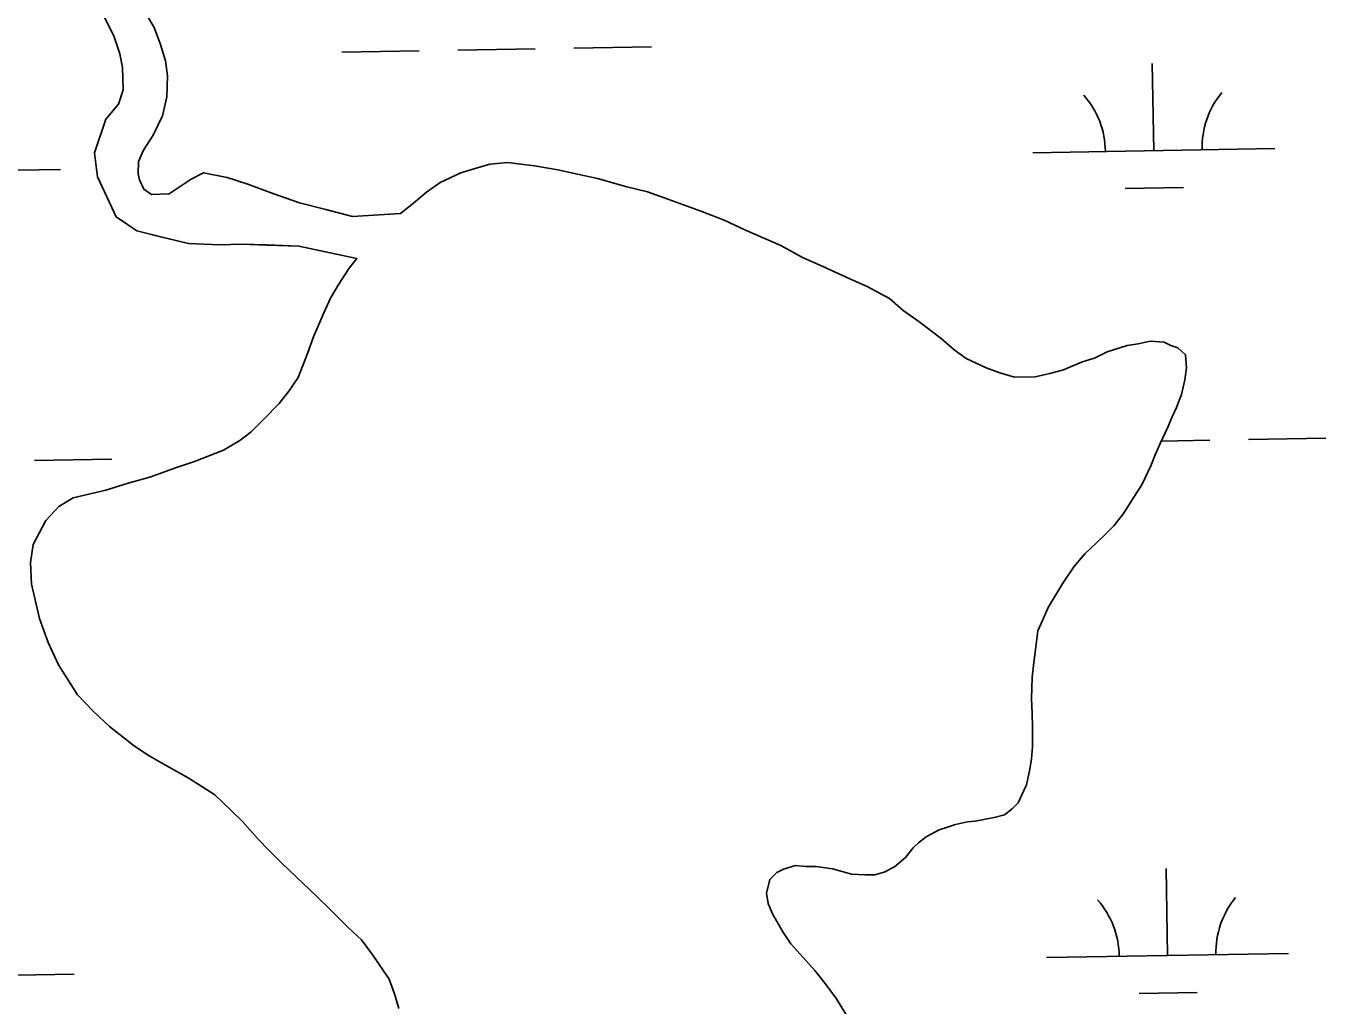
# Model space of a CAD drawing. Extents: x 3887375 to 3925618, y 296674 to 322633.
# Drawn here: x 3910258 to 3910795, y 303817 to 304222 of the extents above; entities that cross this region are included whole.
import ezdxf

# ---------------------------------------------------------------- set-up
doc = ezdxf.new("R2010")
doc.units = 0
doc.layers.add('V-TOPO-SHOR', color=7, linetype='Continuous')
doc.layers.add('V-WETL-SWMP', color=7, linetype='Continuous')

msp = doc.modelspace()

# ---------------------------------------------------------------- linework, layer by layer
at = {"layer": 'V-TOPO-SHOR'}
for points in [[(3910288.53, 304228.32), (3910293.91, 304217.68), (3910296.43, 304210.23), (3910297.52, 304204.54), (3910297.74, 304195.3), (3910295.81, 304189.43), (3910290.68, 304183.19), (3910285.94, 304169.31), (3910287.22, 304159.36), (3910294.94, 304142.86), (3910303.49, 304137.03), (3910313.27, 304134.59), (3910324.84, 304131.79), (3910337.64, 304131.31), (3910346.88, 304131.53), (3910357.19, 304131.21), (3910370.35, 304130.74), (3910394.42, 304125.62)], [(3910304.93, 304230.63), (3910310.66, 304221.06), (3910313.18, 304214.14), (3910315.34, 304207.39), (3910316.08, 304201.18), (3910315.76, 304192.47), (3910314.01, 304184.64), (3910310.14, 304176.62), (3910306.25, 304170.39), (3910304.14, 304165.76), (3910303.98, 304160.6), (3910304.53, 304158.12), (3910306.32, 304154.22), (3910309.53, 304152.1), (3910316.81, 304152.3), (3910325.85, 304158.39), (3910330.99, 304161.07), (3910340.78, 304159.16), (3910348.96, 304156.53), (3910360, 304152.31), (3910370.68, 304148.62), (3910381.54, 304145.82), (3910392.56, 304143.03), (3910412.47, 304144.18)], [(3910412.47, 304144.18), (3910417.78, 304148.47), (3910423.09, 304153.11), (3910428.76, 304157.04), (3910437.28, 304160.99), (3910443.31, 304162.79), (3910449.35, 304164.59), (3910456.81, 304165.34), (3910462.14, 304164.65), (3910467.84, 304163.96), (3910477.44, 304162.23), (3910485.62, 304160.48)], [(3910485.62, 304160.48), (3910493.81, 304158.74), (3910505.91, 304155.23), (3910514.45, 304153.14), (3910523.35, 304149.98), (3910536.88, 304145.06), (3910546.13, 304141.54), (3910555.04, 304137.31), (3910569.64, 304130.97), (3910578.54, 304126.04), (3910586.73, 304122.51), (3910598.13, 304117.23), (3910605.25, 304114.06), (3910614.52, 304109.12), (3910620.23, 304104.17), (3910626.64, 304099.58), (3910635.92, 304092.51), (3910641.27, 304087.91), (3910646.26, 304084.37), (3910654.45, 304080.5), (3910660.15, 304078.39), (3910666.2, 304076.64), (3910674.73, 304076.67), (3910680.76, 304078.12), (3910686.45, 304079.57), (3910693.9, 304082.79), (3910699.58, 304084.6), (3910704.54, 304087.11), (3910712.71, 304089.63), (3910717.33, 304090.36), (3910722.3, 304091.45), (3910727.99, 304091.11), (3910730.84, 304089.71), (3910733.68, 304088.65), (3910736.9, 304085.82), (3910737.27, 304080.49), (3910736.58, 304075.51), (3910735.19, 304069.46), (3910733.07, 304064.12), (3910731.31, 304060.2), (3910729.56, 304055.93), (3910726.38, 304049.16), (3910724.27, 304044.53), (3910722.51, 304039.9), (3910718.99, 304032.42), (3910715.81, 304027.44), (3910711.22, 304020.31), (3910707.33, 304015.31), (3910702.73, 304010.67), (3910695.29, 304003.53), (3910690.7, 303998.18), (3910686.1, 303991.41), (3910680.1, 303981.43), (3910677.64, 303975.73), (3910675.88, 303971.81), (3910674.84, 303963.99), (3910674.15, 303958.66), (3910673.47, 303952.61), (3910673.15, 303943.72), (3910673.53, 303937.68), (3910673.56, 303931.64), (3910673.59, 303923.82), (3910673.25, 303918.84), (3910672.56, 303914.57), (3910671.17, 303908.17), (3910669.41, 303904.25), (3910667.64, 303900.69), (3910665.17, 303898.19), (3910661.98, 303895.69), (3910657.72, 303894.6), (3910649.9, 303893.15), (3910646.7, 303892.78), (3910641.73, 303891.69), (3910638.54, 303890.61), (3910634.99, 303889.53), (3910629.67, 303886.66), (3910626.48, 303884.16), (3910624.36, 303882.02), (3910621.17, 303878.1), (3910616.57, 303874.17), (3910612.31, 303872.02), (3910608.4, 303870.94), (3910604.49, 303870.92), (3910598.81, 303871.25), (3910594.89, 303872.3), (3910590.98, 303873.35), (3910584.22, 303874.39), (3910579.95, 303874.37), (3910575.69, 303874.71), (3910570.72, 303873.27), (3910567.88, 303871.83), (3910565.05, 303868.98), (3910563.65, 303863.28), (3910564.38, 303859.02), (3910566.17, 303854.76), (3910570.47, 303847.32), (3910573.69, 303842.35), (3910577.62, 303838.1), (3910583.69, 303831.38), (3910587.98, 303826.06), (3910592.62, 303819.68)], [(3910411.71, 303815.73), (3910409.91, 303821.76), (3910407.75, 303827.79), (3910400.95, 303837.72), (3910396.31, 303844.1), (3910390.95, 303849.05), (3910383.1, 303856.84), (3910377.74, 303862.15), (3910372.03, 303867.46), (3910363.47, 303875.6), (3910358.12, 303880.91), (3910353.47, 303885.86), (3910347.04, 303892.95), (3910342.41, 303897.55), (3910335.62, 303903.92), (3910330.28, 303907.45), (3910324.58, 303910.98), (3910315.31, 303916.27), (3910308.54, 303920.16), (3910302.48, 303924.04), (3910292.14, 303932.17), (3910285.36, 303938.54), (3910278.93, 303945.27), (3910271.06, 303957.68), (3910266.76, 303966.9), (3910263.16, 303976.84), (3910259.9, 303991.04), (3910259.51, 303999.93), (3910260.54, 304007.4), (3910265.83, 304017.37), (3910271.14, 304023.08), (3910277.17, 304026.66), (3910290.66, 304029.92), (3910299.89, 304032.8), (3910308.77, 304035.33), (3910319.77, 304039.28), (3910327.23, 304041.8), (3910339.29, 304046.47), (3910346.03, 304050.41), (3910350.64, 304053.99), (3910355.59, 304058.98), (3910362.32, 304065.77), (3910366.21, 304070.76), (3910370.09, 304076.46), (3910373.96, 304086.43), (3910376.42, 304093.2), (3910380.65, 304103.17), (3910383.46, 304109.22), (3910386.64, 304114.57), (3910391.23, 304121.7), (3910394.42, 304125.62)], [(3910592.62, 303819.68), (3910599.43, 303808.34)]]:
    msp.add_lwpolyline(points, dxfattribs=at)
at = {"layer": 'V-WETL-SWMP'}
for p, q in [((3910388.12, 304210.86), (3910420.12, 304211.41)), ((3910436.12, 304211.68), (3910468.11, 304212.23)), ((3910484.11, 304212.51), (3910516.11, 304213.06)), ((3910723.72, 304170.18), (3910723.1, 304206.18)), ((3910673.72, 304169.33), (3910773.71, 304171.04)), ((3910171.89, 304160.71), (3910271.87, 304162.43)), ((3910711.98, 304154.55), (3910735.98, 304154.96)), ((3910726.85, 304050.15), (3910746.93, 304050.49)), ((3910762.93, 304050.77), (3910794.92, 304051.32)), ((3910261.09, 304042.15), (3910293.09, 304042.7)), ((3910729.43, 303837.56), (3910728.81, 303873.55)), ((3910679.43, 303836.7), (3910779.42, 303838.42)), ((3910203.93, 303828.54), (3910277.58, 303829.8)), ((3910717.69, 303821.92), (3910741.69, 303822.33))]:
    msp.add_line(p, q, dxfattribs=at)
for points in [[(3910288.53, 304228.32), (3910293.91, 304217.68), (3910296.43, 304210.23), (3910297.52, 304204.54), (3910297.74, 304195.3), (3910295.81, 304189.43), (3910290.68, 304183.19), (3910285.94, 304169.31), (3910287.22, 304159.36), (3910294.94, 304142.86), (3910303.49, 304137.03), (3910313.28, 304134.59), (3910324.84, 304131.79), (3910337.64, 304131.31), (3910346.88, 304131.53), (3910357.19, 304131.22), (3910370.34, 304130.74), (3910394.41, 304125.62), (3910391.23, 304121.7), (3910386.64, 304114.57), (3910383.46, 304109.22), (3910380.65, 304103.17), (3910376.42, 304093.2), (3910373.96, 304086.43), (3910370.09, 304076.46), (3910366.21, 304070.76), (3910362.32, 304065.77), (3910355.59, 304058.98), (3910350.64, 304053.99), (3910346.03, 304050.41), (3910339.29, 304046.48), (3910327.23, 304041.8), (3910319.77, 304039.28), (3910308.77, 304035.33), (3910299.89, 304032.8), (3910290.66, 304029.92), (3910277.17, 304026.66), (3910271.14, 304023.08), (3910265.83, 304017.37), (3910260.54, 304007.4), (3910259.51, 303999.93), (3910259.9, 303991.04), (3910263.16, 303976.84), (3910266.76, 303966.9), (3910271.06, 303957.68), (3910278.93, 303945.27), (3910285.36, 303938.54), (3910292.14, 303932.17), (3910302.48, 303924.04), (3910308.54, 303920.16), (3910315.31, 303916.27), (3910324.58, 303910.98), (3910330.28, 303907.45), (3910335.62, 303903.92), (3910342.41, 303897.55), (3910347.04, 303892.95), (3910353.47, 303885.86), (3910358.12, 303880.91), (3910363.47, 303875.6), (3910372.04, 303867.46), (3910377.75, 303862.15), (3910383.1, 303856.84), (3910390.95, 303849.05), (3910396.3, 303844.1), (3910400.95, 303837.72), (3910407.75, 303827.79), (3910409.91, 303821.76), (3910411.71, 303815.73)], [(3910733.08, 304064.12), (3910735.19, 304069.46), (3910736.58, 304075.51), (3910737.27, 304080.49), (3910736.9, 304085.82), (3910733.68, 304088.65), (3910730.84, 304089.71), (3910727.99, 304091.11), (3910722.3, 304091.45), (3910717.33, 304090.36), (3910712.71, 304089.63), (3910704.54, 304087.11), (3910699.58, 304084.6), (3910693.9, 304082.8), (3910686.45, 304079.57), (3910680.76, 304078.12), (3910674.73, 304076.67), (3910666.2, 304076.64), (3910660.15, 304078.39), (3910654.45, 304080.5), (3910646.26, 304084.37), (3910641.27, 304087.91), (3910635.91, 304092.51), (3910626.64, 304099.58), (3910620.23, 304104.17), (3910614.52, 304109.12), (3910605.25, 304114.06), (3910598.13, 304117.23), (3910586.73, 304122.52), (3910578.54, 304126.04), (3910569.64, 304130.97), (3910555.04, 304137.31), (3910546.13, 304141.54), (3910536.88, 304145.06), (3910523.35, 304149.98), (3910514.45, 304153.14), (3910505.91, 304155.23), (3910493.81, 304158.74), (3910485.62, 304160.48), (3910477.44, 304162.22), (3910467.83, 304163.96), (3910462.15, 304164.65), (3910456.81, 304165.34), (3910449.35, 304164.6), (3910443.31, 304162.79), (3910437.28, 304160.99), (3910428.76, 304157.04), (3910423.09, 304153.11), (3910417.78, 304148.47), (3910412.46, 304144.18), (3910392.57, 304143.02), (3910381.54, 304145.82), (3910370.68, 304148.62), (3910360, 304152.31), (3910348.96, 304156.53), (3910340.78, 304159.16), (3910331, 304161.07), (3910325.85, 304158.38), (3910316.81, 304152.3), (3910309.53, 304152.1), (3910306.32, 304154.22), (3910304.53, 304158.12), (3910303.98, 304160.6), (3910304.14, 304165.76), (3910306.25, 304170.39), (3910310.14, 304176.62), (3910314.01, 304184.64), (3910315.76, 304192.47), (3910316.08, 304201.18), (3910315.34, 304207.39), (3910313.18, 304214.14), (3910310.66, 304221.06), (3910304.93, 304230.63)], [(3910599.43, 303808.34), (3910592.62, 303819.68), (3910587.98, 303826.06), (3910583.69, 303831.38), (3910577.62, 303838.1), (3910573.69, 303842.35), (3910570.47, 303847.32), (3910566.17, 303854.76), (3910564.38, 303859.02), (3910563.65, 303863.28), (3910565.05, 303868.98), (3910567.88, 303871.83), (3910570.72, 303873.27), (3910575.69, 303874.71), (3910579.95, 303874.37), (3910584.22, 303874.39), (3910590.98, 303873.35), (3910594.89, 303872.3), (3910598.81, 303871.25), (3910604.5, 303870.92), (3910608.41, 303870.93), (3910612.31, 303872.02), (3910616.57, 303874.17), (3910621.17, 303878.1), (3910624.35, 303882.02), (3910626.48, 303884.16), (3910629.67, 303886.66), (3910634.99, 303889.53), (3910638.54, 303890.61), (3910641.73, 303891.69), (3910646.7, 303892.78), (3910649.9, 303893.15), (3910657.72, 303894.6), (3910661.98, 303895.69), (3910665.17, 303898.19), (3910667.64, 303900.69), (3910669.41, 303904.25), (3910671.17, 303908.17), (3910672.56, 303914.57), (3910673.25, 303918.84), (3910673.59, 303923.82), (3910673.56, 303931.64), (3910673.53, 303937.68), (3910673.15, 303943.72), (3910673.47, 303952.61), (3910674.15, 303958.66), (3910674.84, 303963.99), (3910675.88, 303971.82), (3910677.64, 303975.73), (3910680.1, 303981.43), (3910686.1, 303991.41), (3910690.7, 303998.18), (3910695.29, 304003.53), (3910702.73, 304010.67), (3910707.33, 304015.31), (3910711.22, 304020.31), (3910715.81, 304027.43), (3910718.99, 304032.42), (3910722.51, 304039.9), (3910724.27, 304044.53), (3910726.38, 304049.16), (3910729.56, 304055.93), (3910731.31, 304060.2), (3910733.08, 304064.12)]]:
    msp.add_lwpolyline(points, dxfattribs=at)
for centre, start, end in [((3910668.47, 304169.71), 0.2115, 41.7552), ((3910778.94, 304171.61), 140.2115, 181.7552), ((3910674.18, 303837.08), 0.2115, 41.7552), ((3910784.65, 303838.98), 140.2115, 181.7552)]:
    msp.add_arc(centre, 35.25, start, end, dxfattribs=at)

doc.saveas('drawing.dxf')
